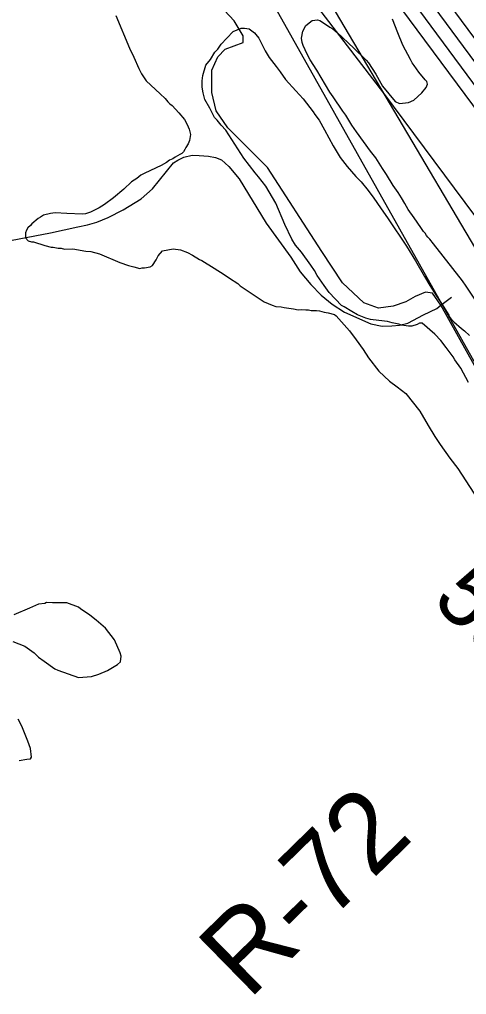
# Model space of a CAD drawing. Extents: x 3146026 to 3183936, y 897894 to 923344.
# Drawn here: x 3175467 to 3175929, y 907487 to 908497 of the extents above; entities that cross this region are included whole.
import ezdxf

# ---------------------------------------------------------------- set-up
doc = ezdxf.new("R2010")
doc.units = 0
for name, color, linetype in [('V-LEVE-TOET', 7, 'Continuous'), ('V-RIVR-RANG', 7, 'Continuous'), ('V-RIVR-RANG-IDEN', 7, 'Continuous'), ('V-ROAD-CNTR', 7, 'Continuous'), ('V-SITE-VEGE', 7, 'Continuous'), ('V-TOPO-MAJR', 7, 'Continuous'), ('V-TOPO-MINR', 7, 'Continuous')]:
    doc.layers.add(name, color=color, linetype=linetype)

msp = doc.modelspace()

# ---------------------------------------------------------------- linework, layer by layer
at = {"layer": 'V-LEVE-TOET'}
for points in [[(3176295.7, 907744), (3176244.4, 907830.1), (3176156.6, 907973.9), (3176064.8, 908114.5), (3175959, 908265.4), (3175843.6, 908420.3), (3175757.2, 908533.7), (3175709.8, 908584.1), (3175673.3, 908634.6), (3175655.7, 908666.2), (3175644.9, 908691.4), (3175638.8, 908706.4), (3175636.1, 908717), (3175635, 908725.8)], [(3175902.8, 908200.9), (3175893.9, 908213.3), (3175886.7, 908214.5), (3175876.1, 908210), (3175866.3, 908204.5), (3175853.3, 908199.9), (3175838.1, 908197.8), (3175823, 908203.3), (3175801, 908224.2), (3175779.4, 908256.6), (3175723.2, 908343.4), (3175682.3, 908384.5), (3175670.2, 908402.1), (3175665.9, 908421.1), (3175665.7, 908444.1), (3175672.1, 908458), (3175679.6, 908466.1), (3175698.2, 908473), (3175698.2, 908479.8), (3175688.9, 908495.2), (3175668.9, 908516.7)], [(3176356.9, 907543.9), (3176342.5, 907537), (3176327.2, 907538.6), (3176295.2, 907566.4), (3176262, 907621.8), (3176207.5, 907699.6), (3176076.3, 907900.3), (3175980.4, 908061.1), (3175902.8, 908200.9)]]:
    msp.add_lwpolyline(points, dxfattribs=at)
at = {"layer": 'V-ROAD-CNTR'}
msp.add_line((3175902.8, 908200.9), (3175913.6, 908209.1), dxfattribs=at)
msp.add_lwpolyline([(3175408.6, 908258.5), (3175498.7, 908275.7), (3175527.3, 908282.1), (3175537.3, 908284.1), (3175546.9, 908286.8), (3175558.5, 908291.6), (3175573.9, 908299.5), (3175592.5, 908310.9), (3175604.3, 908321.4), (3175626, 908348.3), (3175630.6, 908351.2), (3175636.8, 908354), (3175645.4, 908356.1), (3175652.6, 908355.9), (3175662.2, 908355.2), (3175669.6, 908353.8), (3175675.9, 908351.4), (3175683.5, 908344.5), (3175694, 908331.9), (3175721.9, 908285.7), (3175747.6, 908250.8), (3175757.3, 908235.4), (3175768, 908222.5), (3175778.9, 908211.3), (3175790.1, 908201.9), (3175803, 908193.6), (3175830.3, 908181.7), (3175841.8, 908179.2), (3175852, 908179.6), (3175860, 908180.3), (3175868.4, 908182.3), (3175884.8, 908190.9), (3175898.6, 908197.7), (3175902.8, 908200.9)], dxfattribs=at)
at = {"layer": 'V-SITE-VEGE'}
for p, q in [((3175566.5, 908500.8), (3175580.6, 908467)), ((3175759.9, 908484.5), (3175763.1, 908490.5)), ((3175763.1, 908490.5), (3175769.7, 908495.5)), ((3175769.7, 908495.5), (3175775.2, 908496.4)), ((3175775.2, 908496.4), (3175777.5, 908495.5)), ((3175777.5, 908495.5), (3175783.5, 908491.7)), ((3175783.5, 908491.7), (3175787.7, 908488.9)), ((3175858, 908483), (3175852.5, 908496.9)), ((3175681.1, 908477.5), (3175687.7, 908484.4)), ((3175687.7, 908484.4), (3175696, 908487.6)), ((3175696, 908487.6), (3175699.7, 908487.6)), ((3175699.7, 908487.6), (3175704.3, 908487.1)), ((3175704.3, 908487.1), (3175709.9, 908482.9)), ((3175709.9, 908482.9), (3175711.2, 908481)), ((3175711.2, 908481), (3175714.5, 908477.3)), ((3175758.4, 908477.5), (3175759.9, 908484.5)), ((3175787.7, 908488.9), (3175790.9, 908487.1)), ((3175790.9, 908487.1), (3175795.5, 908483.3)), ((3175795.5, 908483.3), (3175812.5, 908467)), ((3175863.5, 908470), (3175858, 908483)), ((3175671.8, 908466), (3175675.5, 908471.1)), ((3175675.5, 908471.1), (3175681.1, 908477.5)), ((3175714.5, 908477.3), (3175720.9, 908464.3)), ((3175759.3, 908472.9), (3175758.4, 908477.5)), ((3175760.3, 908469.7), (3175759.3, 908472.9)), ((3175764.4, 908460.8), (3175760.3, 908469.7)), ((3175871.3, 908455.1), (3175863.5, 908470)), ((3175580.6, 908467), (3175585.2, 908457.7)), ((3175664.4, 908455.4), (3175669, 908462.8)), ((3175669, 908462.8), (3175671.8, 908466)), ((3175720.9, 908464.3), (3175725, 908457.4)), ((3175767.6, 908454.8), (3175764.4, 908460.8)), ((3175812.5, 908467), (3175825.4, 908454.5)), ((3175585.2, 908457.7), (3175590.2, 908446.1)), ((3175656.4, 908438.8), (3175659.7, 908449.4)), ((3175659.7, 908449.4), (3175664.4, 908455.4)), ((3175725, 908457.4), (3175732.4, 908448.1)), ((3175774.5, 908444.1), (3175767.6, 908454.8)), ((3175825.4, 908454.5), (3175827.7, 908451.7)), ((3175827.7, 908451.7), (3175835.5, 908440.1)), ((3175873.1, 908451.9), (3175871.3, 908455.1)), ((3175874.9, 908449.1), (3175873.1, 908451.9)), ((3175880, 908442.1), (3175874.9, 908449.1)), ((3175590.2, 908446.1), (3175593, 908440.5)), ((3175593, 908440.5), (3175598, 908433.1)), ((3175732.4, 908448.1), (3175736.5, 908442.5)), ((3175736.5, 908442.5), (3175742, 908434.6)), ((3175787.8, 908421.4), (3175774.5, 908444.1)), ((3175835.5, 908440.1), (3175842.4, 908427.5)), ((3175886.4, 908434.2), (3175880, 908442.1)), ((3175598, 908433.1), (3175612.3, 908419.6)), ((3175655.9, 908433.2), (3175656.4, 908438.8)), ((3175655.9, 908426.7), (3175655.9, 908433.2)), ((3175742, 908434.6), (3175752.6, 908422.9)), ((3175888.3, 908432.4), (3175886.4, 908434.2)), ((3175887.3, 908426.4), (3175888.7, 908429.6)), ((3175888.7, 908429.6), (3175888.3, 908432.4)), ((3175612.3, 908419.6), (3175617.4, 908414.9)), ((3175656.8, 908420.7), (3175655.9, 908426.7)), ((3175658.6, 908413.7), (3175656.8, 908420.7)), ((3175752.6, 908422.9), (3175760.4, 908414.6)), ((3175791.4, 908416.7), (3175787.8, 908421.4)), ((3175842.4, 908427.5), (3175855.3, 908411.7)), ((3175874.7, 908413), (3175883.1, 908420.8)), ((3175883.1, 908420.8), (3175887.3, 908426.4)), ((3175617.4, 908414.9), (3175620.1, 908411.6)), ((3175620.1, 908411.6), (3175622.4, 908409.3)), ((3175622.4, 908409.3), (3175624.7, 908407.5)), ((3175663.6, 908404.9), (3175658.6, 908413.7)), ((3175760.4, 908414.6), (3175763.6, 908409.9)), ((3175763.6, 908409.9), (3175770.5, 908401.1)), ((3175801.1, 908401.8), (3175791.4, 908416.7)), ((3175855.3, 908411.7), (3175859.9, 908409.8)), ((3175859.9, 908409.8), (3175869.2, 908410.7)), ((3175869.2, 908410.7), (3175874.7, 908413)), ((3175624.7, 908407.5), (3175631.6, 908400)), ((3175631.6, 908400), (3175637.6, 908393)), ((3175668.6, 908395.2), (3175663.6, 908404.9)), ((3175770.5, 908401.1), (3175772.4, 908398.3)), ((3175804.3, 908397.7), (3175801.1, 908401.8)), ((3175637.6, 908393), (3175640.4, 908387.9)), ((3175671.4, 908392.4), (3175668.6, 908395.2)), ((3175675.5, 908387.3), (3175671.4, 908392.4)), ((3175772.4, 908398.3), (3175776.9, 908392.3)), ((3175776.9, 908392.3), (3175782.4, 908382.5)), ((3175810.7, 908387.4), (3175804.3, 908397.7)), ((3175640.4, 908387.9), (3175642.2, 908383.3)), ((3175642.2, 908383.3), (3175643.6, 908377.7)), ((3175680.1, 908382.2), (3175675.5, 908387.3)), ((3175699, 908353.3), (3175680.1, 908382.2)), ((3175782.4, 908382.5), (3175791.1, 908365.8)), ((3175815.3, 908380.5), (3175810.7, 908387.4)), ((3175830, 908360.5), (3175815.3, 908380.5)), ((3175642.6, 908371.3), (3175641.2, 908368)), ((3175643.6, 908377.7), (3175642.6, 908371.3)), ((3175636.5, 908359.7), (3175634.6, 908357.9)), ((3175637.9, 908362), (3175636.5, 908359.7)), ((3175638.8, 908364.3), (3175637.9, 908362)), ((3175641.2, 908368), (3175638.8, 908364.3)), ((3175791.1, 908365.8), (3175798.5, 908353.7)), ((3175835.5, 908353.5), (3175830, 908360.5)), ((3175618.9, 908348.7), (3175613.3, 908345.5)), ((3175622.1, 908351), (3175618.9, 908348.7)), ((3175625.4, 908352.4), (3175622.1, 908351)), ((3175627.7, 908354.2), (3175625.4, 908352.4)), ((3175632.8, 908357), (3175627.7, 908354.2)), ((3175634.6, 908357.9), (3175632.8, 908357)), ((3175710.5, 908338), (3175699, 908353.3)), ((3175798.5, 908353.7), (3175805.8, 908344.4)), ((3175842.4, 908342.4), (3175835.5, 908353.5)), ((3175613.3, 908345.5), (3175596.6, 908337.7)), ((3175714.1, 908333.8), (3175710.5, 908338)), ((3175805.8, 908344.4), (3175814.6, 908334.2)), ((3175846.5, 908336.3), (3175842.4, 908342.4)), ((3175582.6, 908328.5), (3175574.7, 908321.2)), ((3175588.2, 908332.2), (3175582.6, 908328.5)), ((3175592.4, 908335.4), (3175588.2, 908332.2)), ((3175596.6, 908337.7), (3175592.4, 908335.4)), ((3175721.5, 908324.1), (3175714.1, 908333.8)), ((3175814.6, 908334.2), (3175820.1, 908328.6)), ((3175820.1, 908328.6), (3175827.5, 908319.8)), ((3175853.4, 908324.7), (3175846.5, 908336.3)), ((3175574.7, 908321.2), (3175564, 908312)), ((3175732, 908306.4), (3175721.5, 908324.1)), ((3175827.5, 908319.8), (3175833.4, 908311.9)), ((3175858.5, 908317.7), (3175853.4, 908324.7)), ((3175564, 908312), (3175554.7, 908305.1)), ((3175833.4, 908311.9), (3175840.3, 908301.6)), ((3175862.1, 908312.2), (3175858.5, 908317.7)), ((3175865.3, 908306.1), (3175862.1, 908312.2)), ((3175549.2, 908301.9), (3175540.3, 908297.3)), ((3175554.7, 908305.1), (3175549.2, 908301.9)), ((3175741.2, 908284.6), (3175732, 908306.4)), ((3175840.3, 908301.6), (3175848.1, 908290.5)), ((3175869, 908300.1), (3175865.3, 908306.1)), ((3175875, 908291.3), (3175869, 908300.1)), ((3175486.1, 908290.7), (3175479.6, 908285.1)), ((3175488.5, 908292), (3175486.1, 908290.7)), ((3175491.7, 908294.3), (3175488.5, 908292)), ((3175498.7, 908295.7), (3175491.7, 908294.3)), ((3175503.8, 908296.6), (3175498.7, 908295.7)), ((3175515.8, 908296), (3175503.8, 908296.6)), ((3175532, 908295), (3175515.8, 908296)), ((3175535.2, 908295.5), (3175532, 908295)), ((3175540.3, 908297.3), (3175535.2, 908295.5)), ((3175848.1, 908290.5), (3175867, 908262.1)), ((3175881.9, 908281.5), (3175875, 908291.3)), ((3175474, 908278.7), (3175473.1, 908275.9)), ((3175475.4, 908281), (3175474, 908278.7)), ((3175478.2, 908283.3), (3175475.4, 908281)), ((3175479.6, 908285.1), (3175478.2, 908283.3)), ((3175748.5, 908269.3), (3175741.2, 908284.6)), ((3175884.6, 908277.3), (3175881.9, 908281.5)), ((3175473.1, 908275.9), (3175473.1, 908270.8)), ((3175473.1, 908270.8), (3175475.8, 908267.6)), ((3175475.8, 908267.6), (3175479.1, 908266.6)), ((3175752.2, 908263.2), (3175748.5, 908269.3)), ((3175886.5, 908275.5), (3175884.6, 908277.3)), ((3175887.8, 908273.1), (3175886.5, 908275.5)), ((3175889.2, 908271.3), (3175887.8, 908273.1)), ((3175891.1, 908269.4), (3175889.2, 908271.3)), ((3175895.2, 908264.3), (3175891.1, 908269.4)), ((3175479.1, 908266.6), (3175481.4, 908266.6)), ((3175481.4, 908266.6), (3175492.9, 908262.8)), ((3175492.9, 908262.8), (3175499.4, 908261)), ((3175499.4, 908261), (3175501.7, 908260.9)), ((3175501.7, 908260.9), (3175506.8, 908260)), ((3175506.8, 908260), (3175510, 908260)), ((3175510, 908260), (3175513.3, 908259)), ((3175513.3, 908259), (3175522.1, 908259.4)), ((3175522.1, 908259.4), (3175535.5, 908257)), ((3175614.6, 908257.1), (3175625.8, 908259.3)), ((3175625.8, 908259.3), (3175633.2, 908258.4)), ((3175633.2, 908258.4), (3175640.6, 908255.5)), ((3175758.6, 908255.8), (3175752.2, 908263.2)), ((3175867, 908262.1), (3175876.6, 908246.8)), ((3175925.1, 908226.2), (3175895.2, 908264.3)), ((3175535.5, 908257), (3175540.6, 908256.6)), ((3175540.6, 908256.6), (3175549.4, 908254.2)), ((3175549.4, 908254.2), (3175570.6, 908245.3)), ((3175604.4, 908241.9), (3175608.1, 908247.8)), ((3175608.1, 908247.8), (3175610.4, 908252)), ((3175610.4, 908252), (3175614.6, 908257.1)), ((3175640.6, 908255.5), (3175645.6, 908252.7)), ((3175645.6, 908252.7), (3175653, 908248.1)), ((3175653, 908248.1), (3175655.3, 908247.1)), ((3175655.3, 908247.1), (3175668.2, 908239.2)), ((3175768.2, 908242.3), (3175758.6, 908255.8)), ((3175570.6, 908245.3), (3175579.4, 908242)), ((3175579.4, 908242), (3175584.9, 908240.6)), ((3175584.9, 908240.6), (3175591.4, 908239.1)), ((3175591.4, 908239.1), (3175593.7, 908239.6)), ((3175593.7, 908239.6), (3175596, 908239.6)), ((3175596, 908239.6), (3175602.1, 908240.5)), ((3175602.1, 908240.5), (3175604.4, 908241.9)), ((3175668.2, 908239.2), (3175678.4, 908232.6)), ((3175771.9, 908236.7), (3175768.2, 908242.3)), ((3175876.6, 908246.8), (3175885.8, 908230.6)), ((3175678.4, 908232.6), (3175683.9, 908228.9)), ((3175683.9, 908228.9), (3175692.7, 908223.3)), ((3175774.7, 908231.6), (3175771.9, 908236.7)), ((3175782, 908221.4), (3175774.7, 908231.6)), ((3175885.8, 908230.6), (3175891.3, 908221.3)), ((3175692.7, 908223.3), (3175695, 908221)), ((3175695, 908221), (3175719.9, 908204.6)), ((3175787.1, 908214), (3175782, 908221.4)), ((3175891.3, 908221.3), (3175897.7, 908211.1)), ((3175928.7, 908220.6), (3175925.1, 908226.2)), ((3175937.9, 908207.1), (3175928.7, 908220.6)), ((3175800, 908200.5), (3175787.1, 908214)), ((3175897.7, 908211.1), (3175904.1, 908201.8)), ((3175719.9, 908204.6), (3175728.2, 908200.9)), ((3175728.2, 908200.9), (3175731.9, 908199.5)), ((3175731.9, 908199.5), (3175737.5, 908199.4)), ((3175737.5, 908199.4), (3175740.7, 908198.5)), ((3175740.7, 908198.5), (3175750.4, 908197.1)), ((3175750.4, 908197.1), (3175755, 908196.1)), ((3175802.7, 908199.1), (3175800, 908200.5)), ((3175810.6, 908194.4), (3175802.7, 908199.1)), ((3175904.1, 908201.8), (3175911, 908190.6)), ((3175755, 908196.1), (3175758.7, 908196.6)), ((3175758.7, 908196.6), (3175762.9, 908196.1)), ((3175762.9, 908196.1), (3175765.7, 908196)), ((3175765.7, 908196), (3175768.4, 908195.6)), ((3175768.4, 908195.6), (3175774, 908195.5)), ((3175774, 908195.5), (3175777.2, 908195.1)), ((3175777.2, 908195.1), (3175781.9, 908193.6)), ((3175781.9, 908193.6), (3175786, 908193.2)), ((3175786, 908193.2), (3175792.5, 908191.3)), ((3175792.5, 908191.3), (3175794.3, 908189.9)), ((3175794.3, 908189.9), (3175808.1, 908174.5)), ((3175816.6, 908191.1), (3175810.6, 908194.4)), ((3175824.9, 908187.4), (3175816.6, 908191.1)), ((3175830, 908186), (3175824.9, 908187.4)), ((3175911, 908190.6), (3175911.9, 908188.3)), ((3175911.9, 908188.3), (3175913.7, 908186)), ((3175844.3, 908184.5), (3175830, 908186)), ((3175847.5, 908184), (3175844.3, 908184.5)), ((3175852.2, 908182.6), (3175847.5, 908184)), ((3175859.1, 908181.2), (3175852.2, 908182.6)), ((3175861.9, 908180.2), (3175859.1, 908181.2)), ((3175869.3, 908179.3), (3175861.9, 908180.2)), ((3175872.5, 908179.3), (3175869.3, 908179.3)), ((3175878.1, 908181.1), (3175872.5, 908179.3)), ((3175880.4, 908182.4), (3175878.1, 908181.1)), ((3175883.2, 908182.4), (3175880.4, 908182.4)), ((3175896.5, 908170.8), (3175883.2, 908182.4)), ((3175913.7, 908186), (3175916, 908183.6)), ((3175916, 908183.6), (3175923.9, 908176.7)), ((3175923.9, 908176.7), (3175927.1, 908174.3)), ((3175808.1, 908174.5), (3175815, 908165.2)), ((3175902.5, 908164.3), (3175896.5, 908170.8)), ((3175927.1, 908174.3), (3175932.2, 908169.7)), ((3175815, 908165.2), (3175822.4, 908155)), ((3175908, 908157.3), (3175902.5, 908164.3)), ((3175915.4, 908147.5), (3175908, 908157.3)), ((3175822.4, 908155), (3175827.9, 908146.6)), ((3175827.9, 908146.6), (3175838.5, 908132.7)), ((3175917.2, 908144.3), (3175915.4, 908147.5)), ((3175923.2, 908135.9), (3175917.2, 908144.3)), ((3175838.5, 908132.7), (3175849.5, 908122.4)), ((3175931.4, 908121.1), (3175923.2, 908135.9)), ((3175849.5, 908122.4), (3175857.3, 908116.4)), ((3175857.3, 908116.4), (3175862, 908113.1)), ((3175862, 908113.1), (3175866.6, 908109.4)), ((3175866.6, 908109.4), (3175880.8, 908091.3)), ((3175880.8, 908091.3), (3175889.5, 908076.4)), ((3175889.5, 908076.4), (3175896.4, 908065.2)), ((3175896.4, 908065.2), (3175901.9, 908056.9)), ((3175901.9, 908056.9), (3175912, 908042.5)), ((3175912, 908042.5), (3175920.3, 908031.8)), ((3175920.3, 908031.8), (3175945.1, 907993.7)), ((3175477.2, 907887.3), (3175461, 907880.5)), ((3175486.5, 907891.4), (3175477.2, 907887.3)), ((3175493, 907892.3), (3175486.5, 907891.4)), ((3175494.8, 907893.2), (3175493, 907892.3)), ((3175500.8, 907892.7), (3175494.8, 907893.2)), ((3175515.7, 907892.7), (3175500.8, 907892.7)), ((3175527.7, 907888.4), (3175515.7, 907892.7)), ((3175530, 907886.6), (3175527.7, 907888.4)), ((3175539.7, 907880), (3175530, 907886.6)), ((3175546.1, 907874.9), (3175539.7, 907880)), ((3175555.8, 907866.5), (3175546.1, 907874.9)), ((3175565, 907854.4), (3175555.8, 907866.5)), ((3175570.9, 907841), (3175565, 907854.4)), ((3175459.9, 907852.7), (3175472.4, 907848)), ((3175472.4, 907848), (3175482, 907841)), ((3175482, 907841), (3175486.6, 907836.8)), ((3175486.6, 907836.8), (3175492.2, 907832.6)), ((3175571.8, 907837.7), (3175570.9, 907841)), ((3175571.3, 907831.7), (3175571.8, 907837.7)), ((3175492.2, 907832.6), (3175503.2, 907824.7)), ((3175503.2, 907824.7), (3175506.5, 907823.3)), ((3175506.5, 907823.3), (3175527.7, 907815.7)), ((3175557.9, 907823), (3175568.1, 907828.9)), ((3175568.1, 907828.9), (3175571.3, 907831.7)), ((3175527.7, 907815.7), (3175541.2, 907816.6)), ((3175541.2, 907816.6), (3175549, 907818.9)), ((3175549, 907818.9), (3175557.9, 907823)), ((3175469.1, 907765.2), (3175465.5, 907772.6)), ((3175475.5, 907749.8), (3175469.1, 907765.2)), ((3175478.2, 907742), (3175475.5, 907749.8)), ((3175479.1, 907733.2), (3175478.2, 907742)), ((3175478.2, 907731.3), (3175479.1, 907733.2)), ((3175466.6, 907729.5), (3175474.5, 907730.9)), ((3175474.5, 907730.9), (3175478.2, 907731.3))]:
    msp.add_line(p, q, dxfattribs=at)
at = {"layer": 'V-TOPO-MAJR'}
msp.add_lwpolyline([(3175731.7, 908707.6), (3176146.2, 908146.3), (3176191.4, 908083.8)], dxfattribs=at)
at = {"layer": 'V-TOPO-MINR'}
for points in [[(3175751.6, 908728.7), (3176169.4, 908163.2), (3176205.4, 908099)], [(3175741.6, 908718.1), (3176159.7, 908152.1), (3176197.1, 908090)], [(3175721.8, 908697), (3175736.6, 908679.9), (3175739.2, 908676.7), (3175741.7, 908673.4), (3175744, 908670), (3175746.2, 908666.5), (3175748.4, 908663), (3175750.5, 908659.4), (3175752.7, 908655.9), (3175754.8, 908652.4), (3176140.8, 908131.3), (3176184.8, 908076.6)], [(3175696.2, 908670), (3176100.4, 907985)], [(3175660.5, 908632.1), (3175676.2, 908605.8), (3175680.4, 908598.9), (3175684.6, 908592.2), (3176055.5, 907932)]]:
    msp.add_lwpolyline(points, dxfattribs=at)

# ---------------------------------------------------------------- texts
at = {"layer": 'V-RIVR-RANG'}
msp.add_text('53.1', height=67, rotation=314.2283, dxfattribs=at).set_placement((3175892.1, 907894.9))
at = {"layer": 'V-RIVR-RANG-IDEN'}
msp.add_text('R-72', height=83, rotation=44.3692, dxfattribs=at).set_placement((3175703.9, 907481.1))

doc.saveas('drawing.dxf')
